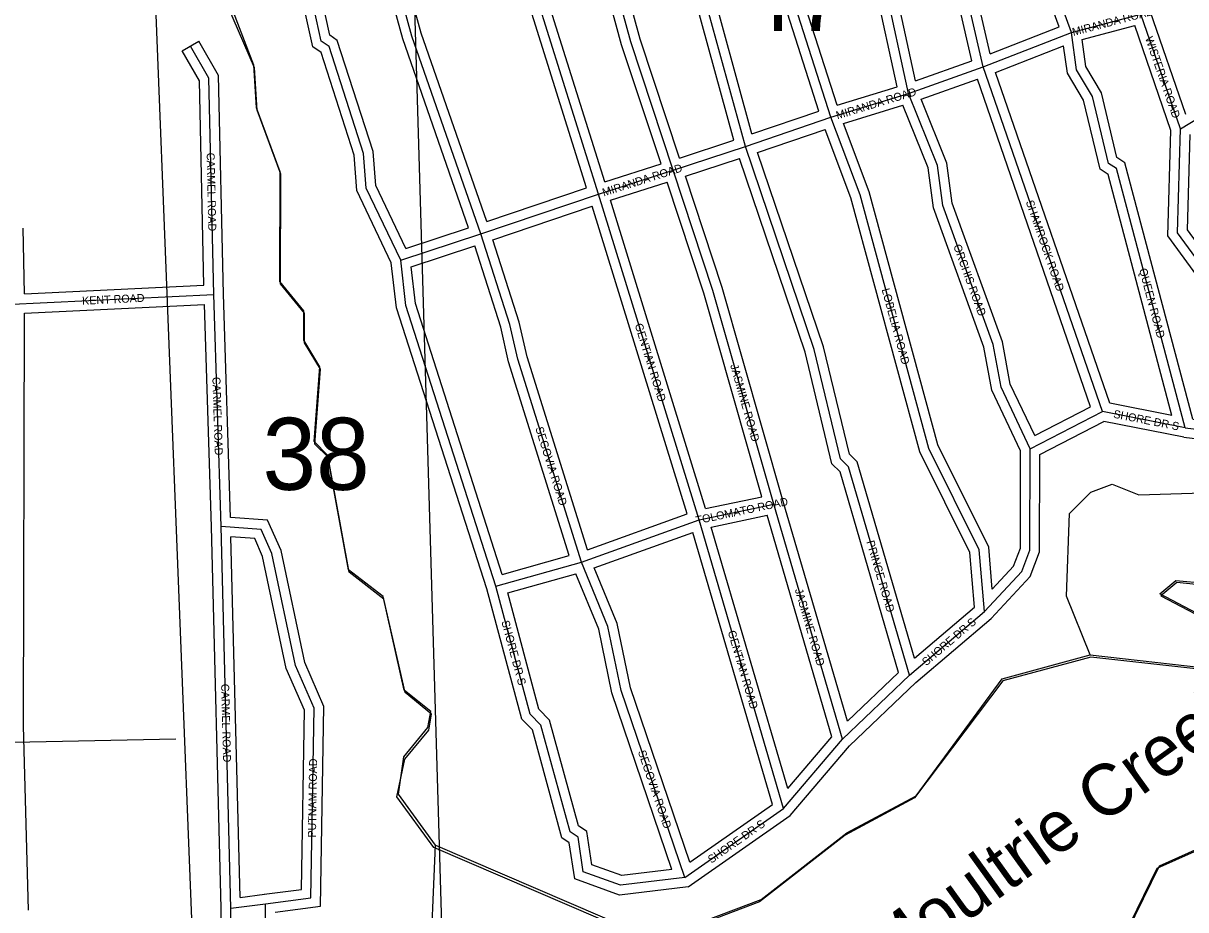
# Model space of a CAD drawing. Extents: x 418523 to 616617, y 1878279 to 2196743.
# Drawn here: x 554095 to 557725, y 1997576 to 2000345 of the extents above; entities that cross this region are included whole.
import ezdxf

# ---------------------------------------------------------------- set-up
doc = ezdxf.new("R2010")
doc.units = 0
for name, color, linetype in [('Level 1', 7, 'Continuous'), ('Level 14', 7, 'Continuous'), ('Level 2', 7, 'Continuous'), ('Level 31', 7, 'Continuous'), ('Level 32', 7, 'Continuous'), ('Level 34', 7, 'Continuous'), ('Level 41', 7, 'Continuous'), ('Level 5', 7, 'Continuous'), ('Level 7', 7, 'Continuous'), ('Level 8', 7, 'Continuous')]:
    doc.layers.add(name, color=color, linetype=linetype)

msp = doc.modelspace()

# ---------------------------------------------------------------- linework, layer by layer
at = {"layer": 'Level 1'}
for p, q in [((555404.316, 1997478.466), (555233.464, 2003229.53)), ((554625.844, 1997446.321), (554405.086, 2003056.042)), ((552680.596, 1998072.354), (554571.633, 1998109.881))]:
    msp.add_line(p, q, dxfattribs=at)
at = {"layer": 'Level 14'}
for p, q in [((554099.04, 1999499.392), (554095.218, 1999705.423)), ((554096.298, 1998150.019), (554099.572, 1999439.345)), ((554111.504, 1997575.026), (554096.298, 1998150.019))]:
    msp.add_line(p, q, dxfattribs=at)
at = {"layer": 'Level 31'}
for p, q in [((556617.214, 2000051.411), (556112.916, 2001628.518)), ((555891.399, 1999811.556), (555395.396, 2001397.015)), ((557368.134, 2000316.306), (557585.169, 2000373.907)), ((557709.134, 2000015.006), (557585.169, 2000373.907)), ((557092.939, 2000208.679), (557368.134, 2000316.306)), ((557709.134, 2000015.006), (558126.779, 2000272.448)), ((556859.344, 2000125.669), (557092.939, 2000208.679)), ((557465.149, 1999132.336), (557092.939, 2000208.679)), ((556617.214, 2000051.411), (556859.344, 2000125.669)), ((556350.303, 1999960.496), (556617.214, 2000051.411)), ((556124.974, 1999886.196), (556350.303, 1999960.496)), ((555891.399, 1999811.556), (556124.974, 1999886.196)), ((555524.196, 1999687.464), (555891.399, 1999811.556)), ((556205.394, 1998793.911), (555891.399, 1999811.556)), ((555273.792, 1999604.875), (555524.196, 1999687.464)), ((554039.639, 1999466.466), (554690.065, 1999498.116)), ((554713.112, 1998772.917), (554690.065, 1999498.116)), ((557239.704, 1999016.21), (557465.149, 1999132.336)), ((557723.438, 1999081.457), (557465.149, 1999132.336)), ((556205.394, 1998793.911), (556438.904, 1998843.096)), ((556653.805, 1998109.013), (556438.904, 1998843.096)), ((555838.159, 1998661.451), (556205.394, 1998793.911)), ((556469.621, 1997892.773), (556205.394, 1998793.911)), ((554743.432, 1997580.761), (554713.112, 1998772.917)), ((555571.282, 1998586.905), (555838.159, 1998661.451)), ((556862.677, 1998308.458), (557096.595, 1998507.837)), ((556653.805, 1998109.013), (556862.677, 1998308.458)), ((556469.621, 1997892.773), (556653.805, 1998109.013)), ((556160.814, 1997676.873), (556469.621, 1997892.773)), ((554732.913, 1996872.019), (554743.432, 1997580.761)), ((554743.432, 1997580.761), (554851.919, 1997594.643)), ((554845.8, 1996870.98), (554851.919, 1997594.643))]:
    msp.add_line(p, q, dxfattribs=at)
for points in [[(557368.134, 2000316.306), (557194.389, 2000791.712), (557120.348, 2001083.93), (556946.791, 2001626.251), (556847.208, 2001851.626)], [(557092.939, 2000208.679), (557010.514, 2000567.105), (556779.113, 2001293.231), (556754.11, 2001310.026), (556737.644, 2001435.17), (556704.465, 2001476.717), (556621.89, 2001776.96)], [(556859.344, 2000125.669), (556785.123, 2000467.709), (556727.12, 2000592.965), (556578.48, 2001085.398), (556545.323, 2001135.31), (556388.329, 2001702.681)], [(556350.303, 1999960.496), (556201.8, 2000502.751), (556151.907, 2000577.801), (556143.935, 2000677.829), (555854.259, 2001537.583)], [(556124.974, 1999886.196), (555992.575, 2000286.582), (555885.523, 2000678.535), (555612.451, 2001462.968)], [(555524.196, 1999687.464), (555309.009, 2000305.185), (555102.756, 2001055.981), (555003.137, 2001264.633)], [(555273.792, 1999604.875), (555166.287, 1999830.276), (555158.024, 1999938.669), (555050.502, 2000272.441), (555025.816, 2000289.237), (554959.739, 2000589.438), (554786.097, 2001089.948), (554753.15, 2001215.138)], [(557723.438, 1999081.457), (557508.724, 1999890.811), (557484.036, 1999907.241), (557434.499, 2000116.115), (557384.625, 2000199.527), (557368.134, 2000316.306)], [(554690.065, 1999498.116), (554675.126, 2000173.471), (554617.06, 2000273.639)], [(557239.704, 1999016.21), (557148.584, 1999208.104), (557123.893, 1999341.633), (556966.524, 1999775.54), (556950.373, 1999900.681), (556859.344, 2000125.669)], [(557096.595, 1998507.837), (557080.624, 1998699.893), (556922.936, 1999017.066), (556708.194, 1999809.332), (556617.214, 2000051.411)], [(557723.438, 1999081.457), (557940.257, 1999055.783), (557998.779, 1999122.54), (557999.202, 1999280.729), (557700.019, 1999689.92), (557709.134, 2000015.006)], [(556862.677, 1998308.458), (556672.598, 1998959.196), (556647.615, 1998984.356), (556565.466, 1999326.417), (556350.303, 1999960.496)], [(556438.904, 1998843.096), (556248.882, 1999510.563), (556124.974, 1999886.196)], [(555838.159, 1998661.451), (555639.81, 1999295.487), (555615.057, 1999403.926), (555524.196, 1999687.464)], [(555571.282, 1998586.905), (555290.209, 1999463.003), (555273.792, 1999604.875)], [(557096.595, 1998507.837), (557213.621, 1998632.621), (557238.851, 1998699.466), (557239.704, 1999016.21)], [(554851.919, 1997594.643), (554993.395, 1997613.163), (555003.27, 1998205.171), (554945.294, 1998338.794), (554871.424, 1998688.838), (554838.021, 1998764.208), (554713.112, 1998772.917)], [(556160.814, 1997676.873), (555962.318, 1998261.086), (555921.008, 1998461.211), (555838.159, 1998661.451)], [(556160.814, 1997676.873), (555960.657, 1997652.328), (555844.08, 1997694.467), (555827.569, 1997802.882), (555802.564, 1997819.679), (555711.834, 1998153.039), (555678.632, 1998186.586), (555571.282, 1998586.905)]]:
    msp.add_lwpolyline(points, dxfattribs=at)
at = {"layer": 'Level 32'}
for p, q in [((556579.672, 2000070.316), (556093.744, 2001589.976)), ((556636.76, 2000088.784), (556151.064, 2001607.72)), ((555854.012, 1999830.588), (555375.924, 2001358.779)), ((555911.021, 1999849.321), (555433.061, 2001377.103)), ((557725.267, 2000060.192), (557613.708, 2000383.173)), ((557114.387, 2000249.279), (557329.887, 2000333.56)), ((557401.563, 2000294.137), (557565.916, 2000337.756)), ((557678.993, 2000010.381), (557565.915, 2000337.756)), ((554591.105, 2000258.593), (554643.016, 2000288.685)), ((557130.714, 2000191.238), (557343.733, 2000274.547)), ((556881.432, 2000165.355), (557057.713, 2000227.998)), ((556898.904, 2000107.886), (557074.475, 2000170.277)), ((557428.299, 1999147.101), (557074.474, 2000170.277)), ((557487.867, 1999158.436), (557130.714, 2000191.237)), ((556636.761, 2000088.784), (556824.178, 2000146.262)), ((556656.525, 2000032.087), (556841.849, 2000088.922)), ((556370.816, 1999999.176), (556579.671, 2000070.316)), ((556388.343, 1999941.759), (556599.362, 2000013.636)), ((556144.047, 1999924.074), (556313.84, 1999980.061)), ((555911.02, 1999849.321), (556086.977, 1999905.548)), ((556162.865, 1999867.1), (556331.452, 1999922.689)), ((555928.824, 1999792.021), (556105.795, 1999848.572)), ((555542.75, 1999725.401), (555854.012, 1999830.588)), ((555561.779, 1999668.496), (555871.818, 1999773.271)), ((556168.287, 1998812.418), (555871.818, 1999773.271)), ((556225.992, 1998828.907), (555928.824, 1999792.021)), ((555289.494, 1999641.644), (555485.832, 1999706.4)), ((555306.404, 1999584.04), (555504.861, 1999649.496)), ((554099.04, 1999499.391), (554659.426, 1999526.661)), ((554742.237, 1998800.959), (554720.051, 1999499.068)), ((554099.572, 1999439.345), (554661.05, 1999466.666)), ((554683.127, 1998771.964), (554661.05, 1999466.667)), ((557253.514, 1999057.068), (557428.299, 1999147.1)), ((557682.129, 1999120.171), (557487.867, 1999158.437)), ((557269.656, 1998997.891), (557469.6, 1999100.881)), ((557718.769, 1999051.799), (557469.599, 1999100.881)), ((556225.993, 1998828.907), (556401.243, 1998865.821)), ((556668.746, 1998164.758), (556467.759, 1998851.311)), ((555857.442, 1998700.297), (556168.287, 1998812.418)), ((556243.306, 1998771.236), (556417.916, 1998808.015)), ((556620.462, 1998116.131), (556417.915, 1998808.015)), ((554713.426, 1997580.601), (554683.127, 1998771.964)), ((555877.894, 1998643.89), (556185.578, 1998754.87)), ((556434.769, 1997905.011), (556185.578, 1998754.87)), ((556482.787, 1997954.496), (556243.306, 1998771.236)), ((554772.579, 1997614.736), (554743.942, 1998740.692)), ((555591.027, 1998623.567), (555800.291, 1998682.021)), ((555607.95, 1998565.997), (555820.609, 1998625.399)), ((556878.482, 1998361.349), (557065.423, 1998520.686)), ((556882.784, 1998286.175), (557117.333, 1998486.091)), ((556668.745, 1998164.758), (556828.765, 1998317.556)), ((556675.643, 1998088.382), (556882.784, 1998286.175)), ((556482.788, 1997954.496), (556620.462, 1998116.131)), ((556489.965, 1997870.39), (556675.643, 1998088.381)), ((556176.368, 1997724.352), (556434.769, 1997905.011)), ((556171.882, 1997648.005), (556489.966, 1997870.39)), ((554772.579, 1997614.735), (554848.11, 1997624.401)), ((554703.324, 1996899.966), (554713.426, 1997580.601))]:
    msp.add_line(p, q, dxfattribs=at)
for points in [[(557329.887, 2000333.561), (557165.684, 2000782.856), (557091.494, 2001075.666), (556918.704, 2001615.586), (556830.779, 2001814.576)], [(557114.387, 2000249.279), (557039.475, 2000575.035), (556804.522, 2001312.303), (556782.087, 2001327.374), (556766.299, 2001447.365), (556731.756, 2001490.619), (556658.374, 2001757.443)], [(557057.713, 2000227.999), (556981.554, 2000559.176), (556753.704, 2001274.158), (556726.134, 2001292.679), (556708.989, 2001422.975), (556677.174, 2001462.816), (556601.24, 2001738.911)], [(556881.433, 2000165.355), (556813.738, 2000477.309), (556755.231, 2000603.655), (556605.92, 2001098.309), (556572.96, 2001147.924), (556424.948, 2001682.843)], [(556824.178, 2000146.263), (556756.507, 2000458.109), (556699.01, 2000582.274), (556551.039, 2001072.487), (556517.684, 2001122.696), (556367.361, 2001665.965)], [(556370.816, 1999999.176), (556229.459, 2000515.336), (556181.195, 2000587.935), (556173.548, 2000683.901), (555892.144, 2001519.1)], [(556313.84, 1999980.061), (556174.142, 2000490.167), (556122.619, 2000567.667), (556114.323, 2000671.757), (555835.166, 2001500.295)], [(556144.047, 1999924.074), (556021.308, 2000295.25), (555914.193, 2000687.429), (555651.007, 2001443.467)], [(556086.977, 1999905.549), (555963.843, 2000277.916), (555856.852, 2000669.641), (555593.595, 2001425.883)], [(555542.75, 1999725.401), (555337.672, 2000314.103), (555130.979, 2001066.501), (555044.789, 2001247.026)], [(555485.832, 1999706.4), (555280.348, 2000296.267), (555074.534, 2001045.463), (554986.104, 2001230.676)], [(555244.564, 1999596.466), (555136.799, 1999822.413), (555128.38, 1999932.849), (555025.105, 2000253.434), (554999.079, 2000271.142), (554930.819, 2000581.269), (554757.376, 2001081.201), (554724.296, 2001206.903)], [(555289.494, 1999641.644), (555195.775, 1999838.138), (555187.668, 1999944.489), (555075.898, 2000291.447), (555052.552, 2000307.332), (554988.66, 2000597.607), (554814.817, 2001098.696), (554790.287, 2001191.906)], [(554720.051, 1999499.068), (554704.949, 2000181.846), (554643.016, 2000288.685)], [(557682.129, 1999120.171), (557482.64, 1999872.132), (557457.573, 1999888.816), (557406.375, 2000104.69), (557355.766, 2000189.332), (557343.733, 2000274.547)], [(557747.209, 1999108.852), (557534.808, 1999909.489), (557510.499, 1999925.667), (557462.621, 2000127.54), (557413.484, 2000209.721), (557401.563, 2000294.138)], [(554659.426, 1999526.661), (554645.303, 2000165.098), (554591.105, 2000258.593)], [(557209.686, 1999009.486), (557119.797, 1999198.785), (557094.844, 1999333.737), (556937.193, 1999768.42), (556921.113, 1999893.01), (556841.849, 2000088.921)], [(557253.514, 1999057.069), (557177.37, 1999217.422), (557152.943, 1999349.529), (556995.854, 1999782.659), (556979.632, 1999908.353), (556898.904, 2000107.886)], [(557065.423, 1998520.686), (557051.203, 1998691.681), (556894.754, 1999006.36), (556679.609, 1999800.11), (556599.362, 2000013.636)], [(557120.899, 1998577.606), (557110.045, 1998708.104), (556951.117, 1999027.771), (556736.777, 1999818.554), (556656.525, 2000032.087)], [(557747.209, 1999108.852), (557928.105, 1999087.432), (557968.808, 1999133.863), (557969.174, 1999270.968), (557669.743, 1999680.5), (557678.993, 2000010.381)], [(557718.769, 1999051.799), (557952.409, 1999024.135), (558028.749, 1999111.216), (558029.229, 1999290.491), (557730.295, 1999699.341), (557738.669, 1999997.969)], [(556878.483, 1998361.349), (556699.258, 1998974.924), (556674.825, 1998999.531), (556594.316, 1999334.758), (556388.343, 1999941.759)], [(556828.765, 1998317.556), (556645.937, 1998943.466), (556620.406, 1998969.18), (556536.615, 1999318.076), (556331.452, 1999922.689)], [(556401.243, 1998865.821), (556220.197, 1999501.753), (556105.795, 1999848.571)], [(556467.759, 1998851.311), (556277.567, 1999519.372), (556162.865, 1999867.1)], [(555800.29, 1998682.022), (555610.824, 1999287.659), (555586.094, 1999395.995), (555504.861, 1999649.496)], [(555857.442, 1998700.297), (555668.796, 1999303.316), (555644.019, 1999411.856), (555561.779, 1999668.496)], [(555542.494, 1998578.431), (555260.744, 1999456.636), (555244.564, 1999596.466)], [(555591.027, 1998623.567), (555319.672, 1999469.37), (555306.404, 1999584.04)], [(557117.333, 1998486.092), (557239.584, 1998616.447), (557268.837, 1998693.953), (557269.656, 1998997.89)], [(557120.899, 1998577.606), (557187.659, 1998648.794), (557208.865, 1998704.978), (557209.686, 1999009.486)], [(554881.699, 1997568.284), (555022.96, 1997586.776), (555033.375, 1998211.16), (554974.021, 1998347.955), (554900.129, 1998698.115), (554858.129, 1998792.88), (554742.237, 1998800.959)], [(554848.024, 1997624.391), (554963.831, 1997639.55), (554973.165, 1998199.184), (554916.565, 1998329.634), (554842.721, 1998679.561), (554817.913, 1998735.536), (554743.942, 1998740.693)], [(556176.368, 1997724.352), (555991.323, 1998268.975), (555949.814, 1998470.057), (555877.894, 1998643.889)], [(556120.539, 1997702.159), (555933.314, 1998253.199), (555892.2, 1998452.366), (555820.61, 1998625.399)], [(556171.882, 1997648.005), (555957.197, 1997621.678), (555817.107, 1997672.317), (555799.896, 1997785.331), (555776.554, 1997801.011), (555684.959, 1998137.545), (555651.714, 1998171.135), (555542.494, 1998578.431)], [(556120.539, 1997702.159), (555964.118, 1997682.977), (555871.054, 1997716.617), (555855.244, 1997820.434), (555828.575, 1997838.347), (555738.71, 1998168.533), (555705.549, 1998202.038), (555607.95, 1998565.996)]]:
    msp.add_lwpolyline(points, dxfattribs=at)
at = {"layer": 'Level 5'}
for points in [[(555382.932, 1997778.251), (555266.746, 1997937.003), (555283.774, 1998053.676), (555359.095, 1998145.119), (555367.594, 1998195.101), (555284.461, 1998262.091), (555218.714, 1998554.056), (555110.61, 1998637.777), (555045.063, 1998996.435), (555003.51, 1999038.286), (555020.967, 1999271.631), (554971.204, 1999355.162), (554971.503, 1999446.864), (554896.769, 1999538.796), (554897.874, 1999880.583), (554823.498, 2000080.917), (554815.585, 2000214.301), (554741.18, 2000406.294)], [(557427.27, 1998371.861), (557885.602, 1998320.345), (557919.042, 1998345.256), (557836.038, 1998462.227), (557644.632, 1998562.877), (557694.782, 1998604.399), (557786.444, 1998595.77), (558036.083, 1998453.23), (558794.949, 1998534.141), (559012.023, 1998625.156)], [(555382.932, 1997778.251), (556007.282, 1997509.462), (556182.405, 1997525.575), (556399.409, 1997608.22), (556666.862, 1997815.778), (556883.965, 1997931.773), (557151.934, 1998297.715), (557427.27, 1998371.861)], [(558901.532, 1997975.28), (558801.719, 1998042.27), (558460.289, 1998151.748), (558201.703, 1998102.584), (558068.051, 1998027.981), (557884, 1997820.163), (557641.887, 1997712.578), (557515.999, 1997454.571), (557424.038, 1997371.497), (557373.459, 1997196.602), (557281.529, 1997130.21), (557073.024, 1997097.516), (556897.701, 1997023.072), (556689.326, 1997032.07), (556622.764, 1997065.64), (556539.959, 1997240.963), (556297.845, 1997133.377), (556206.273, 1997167.017), (556122.682, 1997100.585), (555996.952, 1996892.598), (555929.634, 1996701.063)], [(555514.515, 1997219.29), (555364.919, 1997361.461), (555382.932, 1997778.251)]]:
    msp.add_lwpolyline(points, dxfattribs=at)
at = {"layer": 'Level 7'}
msp.add_lwpolyline([(557427.27, 1998371.861), (557352.825, 1998555.494), (557362.01, 1998813.89), (557428.901, 1998880.352), (557495.682, 1998905.163), (557578.954, 1998871.554), (557812.37, 1998879.137), (558021.004, 1998945.141), (558204.796, 1999069.596), (558213.793, 1999269.641), (558097.538, 1999411.723), (558072.885, 1999520.185), (557865.454, 1999820.949), (557882.224, 1999854.261)], dxfattribs=at)
at = {"layer": 'Level 8'}
for points in [[(554973.294, 1999347.202), (554973.293, 1999439.204), (554898.289, 1999531.206), (554899.284, 1999873.213), (554825.278, 2000073.217), (554817.275, 2000206.22), (554734.27, 2000398.223), (554710.264, 2000707.231), (554668.261, 2000807.232), (554577.257, 2000915.233), (554428.247, 2001299.241), (554420.245, 2001391.242), (554353.243, 2001458.243), (554262.235, 2001741.249), (554196.232, 2001834.25), (553984.225, 2001943.25), (553967.212, 2002652.266)], [(559675.403, 1999518.265), (559575.404, 1999351.26), (559532.406, 1999143.255), (559482.406, 1999102.253), (559223.401, 1999011.248), (559232.404, 1998877.245), (559206.404, 1998810.243), (559014.404, 1998619.236), (558797.399, 1998528.231), (558038.383, 1998447.22), (557788.374, 1998589.22), (557697.373, 1998598.219), (557647.372, 1998556.217), (557838.379, 1998456.217), (557921.382, 1998339.216), (557888.382, 1998314.215), (557429.37, 1998365.211), (557154.365, 1998291.205), (556878.365, 1997925.193), (556661.362, 1997809.188), (556394.359, 1997601.18), (556177.355, 1997518.175)], [(556001.352, 1997502.172), (555377.332, 1997770.171), (555261.326, 1997929.173), (555286.325, 1998046.176), (555361.325, 1998137.179), (555370.324, 1998187.181), (555287.321, 1998254.181), (555221.314, 1998546.186), (555113.31, 1998630.187), (555047.303, 1998989.195), (555005.301, 1999030.195), (555023.297, 1999264.201), (554973.294, 1999347.202)], [(557510.389, 1997448.19), (557636.387, 1997706.197), (557878.39, 1997814.203), (558070.391, 1998022.211), (558204.394, 1998096.214), (558463.399, 1998146.218), (558804.409, 1998036.22), (558896.412, 1997969.22), (559302.437, 1997110.205)]]:
    msp.add_lwpolyline(points, dxfattribs=at)

# ---------------------------------------------------------------- texts
at = {"layer": 'Level 2'}
for s, p in [('47', (556334.831, 2000320.535)), ('38', (554842.327, 1998887.586))]:
    msp.add_text(s, height=225, dxfattribs=at).set_placement(p)
at = {"layer": 'Level 34'}
for s, height, rotation, p in [('MIRANDA ROAD', 25, 14.862925, (557374.374, 2000305.032)), ('WISTERIA ROAD', 25, 289.054147, (557598.011, 2000298.443)), ('MIRANDA ROAD', 25, 17.048989, (556637.605, 2000044.594)), ('CARMEL ROAD', 25, 271.266178, (554667.78, 1999940.375)), ('MIRANDA ROAD', 25, 17.720622, (555908.035, 1999803.752)), ('SHAMROCK ROAD', 25, 289.074922, (557225.389, 1999787.425)), ('ORCHIS ROAD', 25, 289.933867, (556998.988, 1999649.371)), ('QUEEN ROAD', 25, 284.856769, (557579.286, 1999576.085)), ('LOBELIA ROAD', 24.99916, 285.164556, (556775.447, 1999513.431)), ('KENT ROAD', 25, 2.785147, (554279.576, 1999465.628)), ('GENTIAN ROAD', 25, 287.146581, (556004.278, 1999403.333)), ('JASMINE ROAD', 24.99916, 285.890289, (556302.51, 1999276.546)), ('CARMEL ROAD', 25, 271.819203, (554685.764, 1999239.949)), ('SHORE DR S', 25, 348.855494, (557497.78, 1999113.171)), ('SEGOVIA ROAD', 25, 287.370533, (555694.05, 1999080.247)), ('TOLOMATO ROAD', 25, 11.893803, (556198.055, 1998779.593)), ('PRINCE ROAD', 25, 286.282011, (556727.822, 1998725.557)), ('JASMINE ROAD', 25, 286.316228, (556504.229, 1998575.467)), ('SHORE DR S', 25, 285.010364, (555588.044, 1998476.142)), ('SHORE DR S', 25, 40.441603, (556914.754, 1998336.424)), ('GENTIAN ROAD', 25, 286.340914, (556294.806, 1998444.551)), ('CARMEL ROAD', 25, 271.455864, (554713.111, 1998281.369)), ('SEGOVIA ROAD', 25, 288.765039, (556014.168, 1998069.636)), ('PUTNAM ROAD', 25, 89.043358, (555009.032, 1997801.258)), ('SHORE DR S', 25, 34.958197, (556243.778, 1997719.628))]:
    msp.add_text(s, height=height, rotation=rotation, dxfattribs=at).set_placement(p)
at = {"layer": 'Level 41'}
msp.add_text('Moultrie Creek', height=160, rotation=35.748917, dxfattribs=at).set_placement((556794.794, 1997360.196))

doc.saveas('drawing.dxf')
